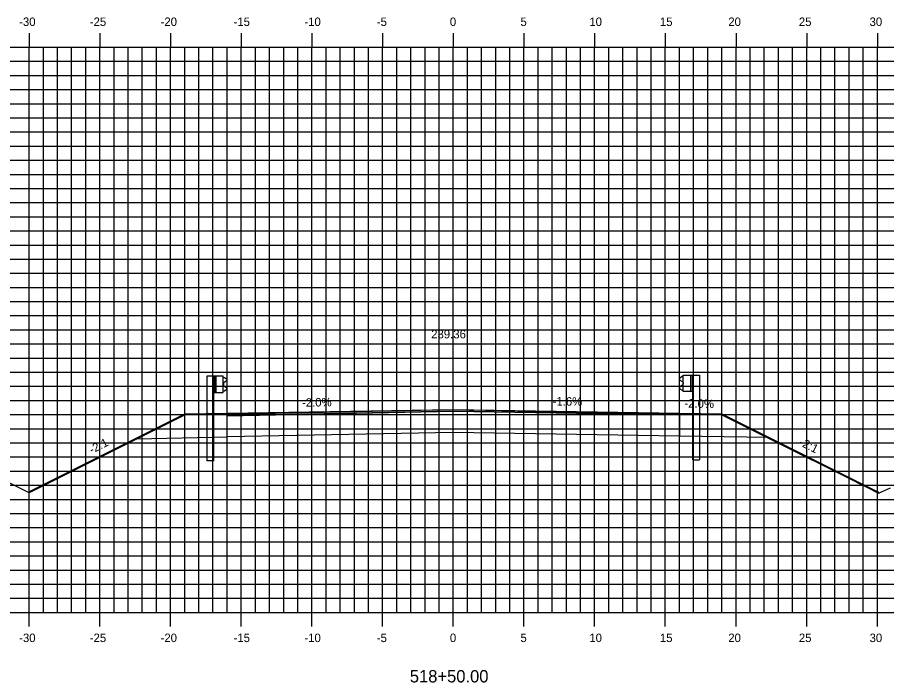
# Model space of a CAD drawing. Extents: x 1170543 to 1177585, y 609599 to 610623.
# Drawn here: x 1174143.7 to 1174205.2, y 610322.8 to 610369.9 of the extents above; entities that cross this region are included whole.
import ezdxf

# ---------------------------------------------------------------- set-up
doc = ezdxf.new("R2010")
doc.units = 0
for name, color, linetype in [('ANNOTATION', 7, 'Continuous'), ('D_Guardrail_Beam_Lt', 7, 'Continuous'), ('D_Guardrail_Beam_Rt', 7, 'Continuous'), ('D_Roadway_Centerline', 7, 'Continuous'), ('D_Roadway_Centerline_Text', 7, 'Continuous'), ('D_Roadway_Edge_Shoulder', 7, 'Continuous'), ('D_Roadway_Edge_TW', 7, 'Continuous'), ('D_Roadway_Pavement', 7, 'Continuous'), ('D_Roadway_SlopeLines', 7, 'Continuous'), ('D_Roadway_SubGrade', 7, 'Continuous'), ('H_V ANNOTATION', 7, 'Continuous'), ('MAJOR', 7, 'Continuous'), ('MINOR', 7, 'Continuous'), ('S_Roadway_Centerline', 7, 'Continuous')]:
    doc.layers.add(name, color=color, linetype=linetype)

msp = doc.modelspace()

# ---------------------------------------------------------------- linework, layer by layer
at = {"layer": 'D_Guardrail_Beam_Lt'}
for p, q in [((1174157.147, 610344.527), (1174157.147, 610338.527)), ((1174157.618, 610344.527), (1174157.147, 610344.527)), ((1174158.305, 610344.527), (1174157.618, 610344.527)), ((1174157.618, 610344.527), (1174157.618, 610343.36)), ((1174157.68, 610344.527), (1174157.68, 610343.36)), ((1174157.784, 610344.527), (1174157.784, 610343.36)), ((1174158.305, 610343.36), (1174158.305, 610344.527)), ((1174158.305, 610344.444), (1174158.379, 610344.429)), ((1174158.395, 610344.423), (1174158.539, 610344.323)), ((1174158.309, 610343.979), (1174158.309, 610343.909)), ((1174158.539, 610344.179), (1174158.343, 610344.043)), ((1174158.343, 610343.844), (1174158.539, 610343.708)), ((1174157.618, 610343.36), (1174158.305, 610343.36)), ((1174157.638, 610338.527), (1174157.638, 610343.36)), ((1174158.379, 610343.458), (1174158.305, 610343.444)), ((1174158.539, 610343.565), (1174158.395, 610343.465)), ((1174157.638, 610338.527), (1174157.147, 610338.527))]:
    msp.add_line(p, q, dxfattribs=at)
for centre, major_axis, start_param, end_param in [((1174158.371, 610344.389), (0.0417, 0), 0.959931, 1.376053), ((1174158.488, 610344.251), (0.0877, 0), 5.323254, 7.243116), ((1174158.388, 610343.979), (-0.0789, 0), 5.323254, 6.283185), ((1174158.388, 610343.909), (-0.0789, 0), 6.283185, 7.243116), ((1174158.488, 610343.637), (0.0877, 0), 5.323254, 7.243116), ((1174158.371, 610343.499), (0.0417, 0), 4.907132, 5.323254)]:
    msp.add_ellipse(centre, major_axis=major_axis, ratio=0.995501, start_param=start_param, end_param=end_param, dxfattribs=at)
at = {"layer": 'D_Guardrail_Beam_Rt'}
for p, q in [((1174190.757, 610344.489), (1174190.613, 610344.389)), ((1174190.613, 610344.246), (1174190.809, 610344.11)), ((1174190.847, 610344.51), (1174190.773, 610344.495)), ((1174190.847, 610344.593), (1174191.534, 610344.593)), ((1174190.847, 610343.427), (1174190.847, 610344.593)), ((1174191.368, 610344.593), (1174191.368, 610343.427)), ((1174191.472, 610344.593), (1174191.472, 610343.427)), ((1174191.534, 610344.593), (1174192.005, 610344.593)), ((1174191.534, 610344.593), (1174191.534, 610343.427)), ((1174192.005, 610344.593), (1174192.005, 610338.593)), ((1174190.809, 610343.911), (1174190.613, 610343.774)), ((1174190.613, 610343.631), (1174190.757, 610343.531)), ((1174190.842, 610344.045), (1174190.842, 610343.975)), ((1174190.773, 610343.525), (1174190.847, 610343.51)), ((1174191.534, 610343.427), (1174190.847, 610343.427)), ((1174191.513, 610338.593), (1174191.513, 610343.427)), ((1174191.513, 610338.593), (1174192.005, 610338.593))]:
    msp.add_line(p, q, dxfattribs=at)
for centre, major_axis, start_param, end_param in [((1174190.664, 610344.317), (-0.0877, 0), 5.323254, 7.243116), ((1174190.781, 610344.455), (-0.0417, 0), 4.907132, 5.323254), ((1174190.664, 610343.703), (-0.0877, 0), 5.323254, 7.243116), ((1174190.763, 610344.045), (0.0789, 0), 0, 0.959931), ((1174190.763, 610343.975), (0.0789, 0), 5.323254, 6.283185), ((1174190.781, 610343.565), (-0.0417, 0), 0.959931, 1.376053)]:
    msp.add_ellipse(centre, major_axis=major_axis, ratio=0.995501, start_param=start_param, end_param=end_param, dxfattribs=at)
at = {"layer": 'D_Roadway_Centerline'}
msp.add_lwpolyline([(1174144.493, 610336.306), (1174144.559, 610336.273), (1174155.576, 610341.781), (1174158.576, 610341.841), (1174174.576, 610342.161), (1174190.576, 610341.908), (1174193.576, 610341.848), (1174196.907, 610340.182), (1174204.73, 610336.271)], dxfattribs=at)
at = {"layer": 'D_Roadway_Edge_Shoulder'}
for points in [[(1174158.576, 610341.841), (1174158.576, 610341.716)], [(1174190.576, 610341.908), (1174190.576, 610341.783)]]:
    msp.add_lwpolyline(points, dxfattribs=at)
at = {"layer": 'D_Roadway_Edge_TW'}
msp.add_lwpolyline([(1174158.576, 610341.716), (1174158.576, 610341.841), (1174174.576, 610342.161), (1174190.576, 610341.908), (1174190.576, 610341.783), (1174174.576, 610342.036)], close=True, dxfattribs=at)
at = {"layer": 'D_Roadway_Pavement'}
msp.add_lwpolyline([(1174158.576, 610341.716), (1174158.576, 610341.716), (1174174.576, 610342.036), (1174190.576, 610341.783), (1174190.576, 610341.783), (1174174.576, 610342.036)], close=True, dxfattribs=at)
for points in [[(1174190.576, 610341.783), (1174190.576, 610341.783)], [(1174190.576, 610341.783), (1174190.576, 610341.783)], [(1174158.576, 610341.716), (1174158.576, 610341.716)], [(1174158.576, 610341.716), (1174158.576, 610341.716)]]:
    msp.add_lwpolyline(points, dxfattribs=at)
at = {"layer": 'D_Roadway_SlopeLines'}
msp.add_lwpolyline([(1174193.576, 610341.848), (1174204.659, 610336.306)], dxfattribs=at)
at = {"layer": 'D_Roadway_SubGrade'}
for points in [[(1174158.576, 610341.841), (1174155.576, 610341.781), (1174152.19, 610340.089), (1174158.576, 610340.216)], [(1174158.576, 610340.216), (1174158.576, 610341.716), (1174174.576, 610342.036), (1174190.576, 610341.783), (1174190.576, 610340.283), (1174174.576, 610340.536)], [(1174190.576, 610341.908), (1174193.576, 610341.848), (1174196.907, 610340.182), (1174190.576, 610340.283)]]:
    msp.add_lwpolyline(points, close=True, dxfattribs=at)
at = {"layer": 'MAJOR'}
for p, q in [((1174144.576, 610368.803), (1174144.576, 610367.801)), ((1174149.576, 610368.803), (1174149.576, 610367.801)), ((1174154.576, 610368.803), (1174154.576, 610367.801)), ((1174159.576, 610368.803), (1174159.576, 610367.801)), ((1174164.576, 610368.803), (1174164.576, 610367.801)), ((1174169.576, 610368.803), (1174169.576, 610367.801)), ((1174174.576, 610368.803), (1174174.576, 610367.801)), ((1174179.576, 610368.803), (1174179.576, 610367.801)), ((1174184.576, 610368.803), (1174184.576, 610367.801)), ((1174189.576, 610368.803), (1174189.576, 610367.801)), ((1174194.576, 610368.803), (1174194.576, 610367.801)), ((1174199.576, 610368.803), (1174199.576, 610367.801)), ((1174204.576, 610368.803), (1174204.576, 610367.801)), ((1174104.576, 610367.801), (1174244.576, 610367.801)), ((1174104.576, 610367.801), (1174244.576, 610367.801)), ((1174144.576, 610327.801), (1174144.576, 610367.801)), ((1174149.576, 610327.801), (1174149.576, 610367.801)), ((1174154.576, 610327.801), (1174154.576, 610367.801)), ((1174159.576, 610327.801), (1174159.576, 610367.801)), ((1174164.576, 610327.801), (1174164.576, 610367.801)), ((1174169.576, 610327.801), (1174169.576, 610367.801)), ((1174174.576, 610327.801), (1174174.576, 610367.801)), ((1174179.576, 610327.801), (1174179.576, 610367.801)), ((1174184.576, 610327.801), (1174184.576, 610367.801)), ((1174189.576, 610327.801), (1174189.576, 610367.801)), ((1174194.576, 610327.801), (1174194.576, 610367.801)), ((1174199.576, 610327.801), (1174199.576, 610367.801)), ((1174204.576, 610327.801), (1174204.576, 610367.801)), ((1174104.576, 610362.801), (1174244.576, 610362.801)), ((1174104.576, 610357.801), (1174244.576, 610357.801)), ((1174104.576, 610352.801), (1174244.576, 610352.801)), ((1174104.576, 610347.801), (1174244.576, 610347.801)), ((1174104.576, 610342.801), (1174244.576, 610342.801)), ((1174104.576, 610337.801), (1174244.576, 610337.801)), ((1174104.576, 610332.801), (1174244.576, 610332.801)), ((1174104.576, 610327.801), (1174244.576, 610327.801)), ((1174104.576, 610327.801), (1174244.576, 610327.801)), ((1174144.576, 610326.799), (1174144.576, 610327.801)), ((1174149.576, 610326.799), (1174149.576, 610327.801)), ((1174154.576, 610326.799), (1174154.576, 610327.801)), ((1174159.576, 610326.799), (1174159.576, 610327.801)), ((1174164.576, 610326.799), (1174164.576, 610327.801)), ((1174169.576, 610326.799), (1174169.576, 610327.801)), ((1174174.576, 610326.799), (1174174.576, 610327.801)), ((1174179.576, 610326.799), (1174179.576, 610327.801)), ((1174184.576, 610326.799), (1174184.576, 610327.801)), ((1174189.576, 610326.799), (1174189.576, 610327.801)), ((1174194.576, 610326.799), (1174194.576, 610327.801)), ((1174199.576, 610326.799), (1174199.576, 610327.801)), ((1174204.576, 610326.799), (1174204.576, 610327.801))]:
    msp.add_line(p, q, dxfattribs=at)
at = {"layer": 'MINOR'}
for p, q in [((1174145.576, 610327.801), (1174145.576, 610367.801)), ((1174146.576, 610327.801), (1174146.576, 610367.801)), ((1174147.576, 610327.801), (1174147.576, 610367.801)), ((1174148.576, 610327.801), (1174148.576, 610367.801)), ((1174150.576, 610327.801), (1174150.576, 610367.801)), ((1174151.576, 610327.801), (1174151.576, 610367.801)), ((1174152.576, 610327.801), (1174152.576, 610367.801)), ((1174153.576, 610327.801), (1174153.576, 610367.801)), ((1174155.576, 610327.801), (1174155.576, 610367.801)), ((1174156.576, 610327.801), (1174156.576, 610367.801)), ((1174157.576, 610327.801), (1174157.576, 610367.801)), ((1174158.576, 610327.801), (1174158.576, 610367.801)), ((1174160.576, 610327.801), (1174160.576, 610367.801)), ((1174161.576, 610327.801), (1174161.576, 610367.801)), ((1174162.576, 610327.801), (1174162.576, 610367.801)), ((1174163.576, 610327.801), (1174163.576, 610367.801)), ((1174165.576, 610327.801), (1174165.576, 610367.801)), ((1174166.576, 610327.801), (1174166.576, 610367.801)), ((1174167.576, 610327.801), (1174167.576, 610367.801)), ((1174168.576, 610327.801), (1174168.576, 610367.801)), ((1174170.576, 610327.801), (1174170.576, 610367.801)), ((1174171.576, 610327.801), (1174171.576, 610367.801)), ((1174172.576, 610327.801), (1174172.576, 610367.801)), ((1174173.576, 610327.801), (1174173.576, 610367.801)), ((1174175.576, 610327.801), (1174175.576, 610367.801)), ((1174176.576, 610327.801), (1174176.576, 610367.801)), ((1174177.576, 610327.801), (1174177.576, 610367.801)), ((1174178.576, 610327.801), (1174178.576, 610367.801)), ((1174180.576, 610327.801), (1174180.576, 610367.801)), ((1174181.576, 610327.801), (1174181.576, 610367.801)), ((1174182.576, 610327.801), (1174182.576, 610367.801)), ((1174183.576, 610327.801), (1174183.576, 610367.801)), ((1174185.576, 610327.801), (1174185.576, 610367.801)), ((1174186.576, 610327.801), (1174186.576, 610367.801)), ((1174187.576, 610327.801), (1174187.576, 610367.801)), ((1174188.576, 610327.801), (1174188.576, 610367.801)), ((1174190.576, 610327.801), (1174190.576, 610367.801)), ((1174191.576, 610327.801), (1174191.576, 610367.801)), ((1174192.576, 610327.801), (1174192.576, 610367.801)), ((1174193.576, 610327.801), (1174193.576, 610367.801)), ((1174195.576, 610327.801), (1174195.576, 610367.801)), ((1174196.576, 610327.801), (1174196.576, 610367.801)), ((1174197.576, 610327.801), (1174197.576, 610367.801)), ((1174198.576, 610327.801), (1174198.576, 610367.801)), ((1174200.576, 610327.801), (1174200.576, 610367.801)), ((1174201.576, 610327.801), (1174201.576, 610367.801)), ((1174202.576, 610327.801), (1174202.576, 610367.801)), ((1174203.576, 610327.801), (1174203.576, 610367.801)), ((1174104.576, 610366.801), (1174244.576, 610366.801)), ((1174104.576, 610365.801), (1174244.576, 610365.801)), ((1174104.576, 610364.801), (1174244.576, 610364.801)), ((1174104.576, 610363.801), (1174244.576, 610363.801)), ((1174104.576, 610361.801), (1174244.576, 610361.801)), ((1174104.576, 610360.801), (1174244.576, 610360.801)), ((1174104.576, 610359.801), (1174244.576, 610359.801)), ((1174104.576, 610358.801), (1174244.576, 610358.801)), ((1174104.576, 610356.801), (1174244.576, 610356.801)), ((1174104.576, 610355.801), (1174244.576, 610355.801)), ((1174104.576, 610354.801), (1174244.576, 610354.801)), ((1174104.576, 610353.801), (1174244.576, 610353.801)), ((1174104.576, 610351.801), (1174244.576, 610351.801)), ((1174104.576, 610350.801), (1174244.576, 610350.801)), ((1174104.576, 610349.801), (1174244.576, 610349.801)), ((1174104.576, 610348.801), (1174244.576, 610348.801)), ((1174104.576, 610346.801), (1174244.576, 610346.801)), ((1174104.576, 610345.801), (1174244.576, 610345.801)), ((1174104.576, 610344.801), (1174244.576, 610344.801)), ((1174104.576, 610343.801), (1174244.576, 610343.801)), ((1174104.576, 610341.801), (1174244.576, 610341.801)), ((1174104.576, 610340.801), (1174244.576, 610340.801)), ((1174104.576, 610339.801), (1174244.576, 610339.801)), ((1174104.576, 610338.801), (1174244.576, 610338.801)), ((1174104.576, 610336.801), (1174244.576, 610336.801)), ((1174104.576, 610335.801), (1174244.576, 610335.801)), ((1174104.576, 610334.801), (1174244.576, 610334.801)), ((1174104.576, 610333.801), (1174244.576, 610333.801)), ((1174104.576, 610331.801), (1174244.576, 610331.801)), ((1174104.576, 610330.801), (1174244.576, 610330.801)), ((1174104.576, 610329.801), (1174244.576, 610329.801)), ((1174104.576, 610328.801), (1174244.576, 610328.801))]:
    msp.add_line(p, q, dxfattribs=at)
at = {"layer": 'S_Roadway_Centerline'}
msp.add_lwpolyline([(1174139.674, 610338.716), (1174144.493, 610336.306), (1174144.493, 610336.306), (1174150.879, 610339.499), (1174150.879, 610339.499), (1174150.879, 610339.499), (1174150.879, 610339.499), (1174152.245, 610340.181), (1174152.245, 610340.181), (1174155.576, 610341.847), (1174155.576, 610341.847), (1174155.576, 610341.847), (1174158.576, 610341.907), (1174174.575, 610342.161), (1174174.576, 610342.161), (1174174.576, 610342.161), (1174190.576, 610341.841), (1174193.576, 610341.781), (1174193.576, 610341.781), (1174193.576, 610341.781), (1174196.961, 610340.088), (1174203.076, 610337.031), (1174203.076, 610337.031), (1174203.076, 610337.031), (1174203.076, 610337.031), (1174203.096, 610337.03), (1174203.102, 610337.029), (1174203.883, 610336.639), (1174204.659, 610336.24), (1174205.505, 610336.615)], dxfattribs=at)

# ---------------------------------------------------------------- texts
at = {"layer": 'ANNOTATION'}
for s, rotation, p in [('-2.0%', 1.14576, (1174163.879, 610342.348)), ('-1.6%', 359.09125, (1174181.597, 610342.45)), ('-2.0%', 358.85424, (1174190.919, 610342.301)), ('-2:1', 26.56505, (1174148.997, 610339.01)), ('-2:1', 333.43495, (1174198.976, 610339.666))]:
    msp.add_text(s, height=0.6, rotation=rotation, dxfattribs=at).set_placement(p)
at = {"layer": 'D_Roadway_Centerline'}
for s, p in [('C', (1174174.571, 610342.161)), ('L', (1174174.576, 610342.154))]:
    msp.add_text(s, height=0.0146, dxfattribs=at).set_placement(p)
at = {"layer": 'D_Roadway_Centerline_Text'}
msp.add_text('239.36', height=0.6, dxfattribs=at).set_placement((1174173.013, 610347.193))
msp.add_text('239.36', height=0.6, dxfattribs=at).set_placement((1174173.013, 610347.193))
at = {"layer": 'H_V ANNOTATION'}
for s, height, p in [('-30', 0.6, (1174143.864, 610369.301)), ('-25', 0.6, (1174148.861, 610369.301)), ('-20', 0.6, (1174153.869, 610369.301)), ('-15', 0.6, (1174159.033, 610369.301)), ('-10', 0.6, (1174164.041, 610369.301)), ('-5', 0.6, (1174169.166, 610369.301)), ('0', 0.6, (1174174.335, 610369.301)), ('5', 0.6, (1174179.327, 610369.301)), ('10', 0.6, (1174184.201, 610369.301)), ('15', 0.6, (1174189.193, 610369.301)), ('20', 0.6, (1174194.03, 610369.301)), ('25', 0.6, (1174199.022, 610369.301)), ('30', 0.6, (1174204.025, 610369.301)), ('-30', 0.6, (1174143.864, 610325.701)), ('-25', 0.6, (1174148.861, 610325.701)), ('-20', 0.6, (1174153.869, 610325.701)), ('-15', 0.6, (1174159.033, 610325.701)), ('-10', 0.6, (1174164.041, 610325.701)), ('-5', 0.6, (1174169.166, 610325.701)), ('0', 0.6, (1174174.335, 610325.701)), ('5', 0.6, (1174179.327, 610325.701)), ('10', 0.6, (1174184.201, 610325.701)), ('15', 0.6, (1174189.193, 610325.701)), ('20', 0.6, (1174194.03, 610325.701)), ('25', 0.6, (1174199.022, 610325.701)), ('30', 0.6, (1174204.025, 610325.701)), ('518+50.00', 0.875, (1174171.501, 610322.844))]:
    msp.add_text(s, height=height, dxfattribs=at).set_placement(p)

doc.saveas('drawing.dxf')
